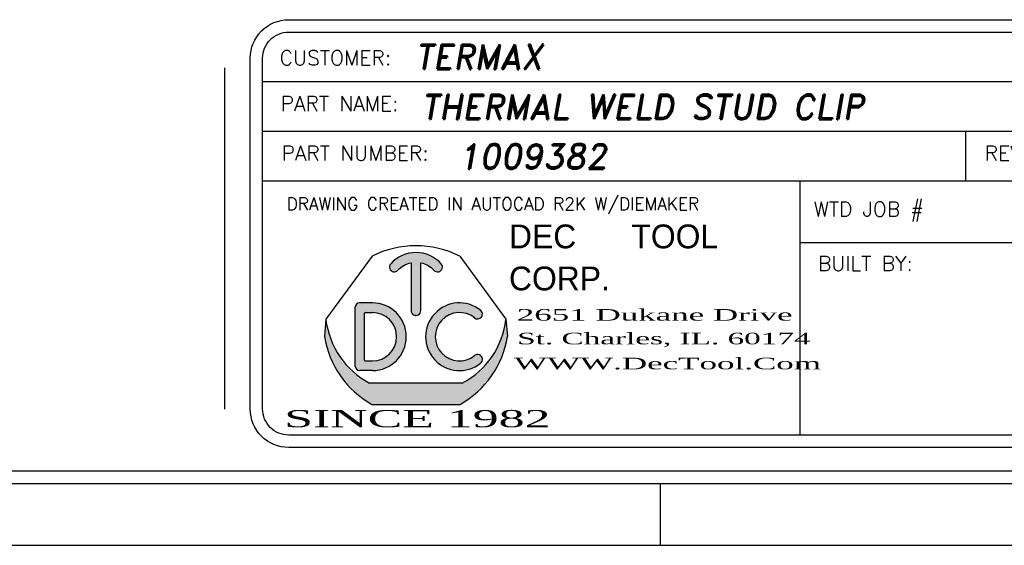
# Model space of a CAD drawing. Header units: inches. Extents: x 1802 to 2468, y -253 to -72.
# Tile 259 of 570: x 2058.36 to 2062.34, y -157.65 to -155.53. Entities that reach past the tile are written whole.
import ezdxf
from ezdxf.enums import TextEntityAlignment as Align

# ---------------------------------------------------------------- set-up
doc = ezdxf.new("R2010")
doc.units = ezdxf.units.IN
doc.header["$LTSCALE"] = 0.5
doc.header["$MEASUREMENT"] = 0
doc.layers.add('SID-M-D', color=42, linetype='Continuous')
doc.layers.add('SID-M-S', color=105, linetype='Continuous')
doc.styles.add('DARREN', font='dutchi.ttf')
doc.styles.add('PTI', font='romand.shx', dxfattribs={"oblique": 10})
doc.styles.add('R', font='ROMAND.SHX')
doc.styles.add('ROMANS', font='ROMANS.shx', dxfattribs={"height": 0.125})
doc.styles.add('TITTLE', font='vinet.ttf')

# ---------------------------------------------------------------- blocks, each defined once
blk = doc.blocks.new('*U9')
at = {"layer": 'SID-M-S'}
for p, q in [((-34.00000000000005, -0.2500000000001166), (-1.13242748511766e-14, -0.2499999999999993)), ((-34.00000000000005, -0.3000000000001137), (-1.13242748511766e-14, -0.3)), ((-4.999999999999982, -0.300000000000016), (-4.999999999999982, -0.5500000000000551)), ((-34.00000000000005, -0.550000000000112), (2.886579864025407e-15, -0.55))]:
    blk.add_line(p, q, dxfattribs=at)
blk = doc.blocks.new('JM_TITTLE_BOX_SID')
at = {"layer": 'SID-M-S'}
h = blk.add_hatch(color=5, dxfattribs=at)
edge = h.paths.add_edge_path()
edge.add_arc((-5.986244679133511, 0.4950859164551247), 0.09767006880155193, 101.536958, 138.1897)
edge.add_arc((-6.073603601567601, 0.5732219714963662), 0.01953401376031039, 138.1897, 318.1897, ccw=False)
edge.add_arc((-5.986244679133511, 0.4950859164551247), 0.1367380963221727, 41.810299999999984, 138.1897, ccw=False)
edge.add_arc((-5.898875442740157, 0.5732104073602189), 0.01953401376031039, -138.1439400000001, 41.85608500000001, ccw=False)
edge.add_arc((-5.986244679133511, 0.4950859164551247), 0.09767006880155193, 41.791991, 78.46304)
edge.add_line((-5.966710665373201, 0.5907825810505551), (-5.966710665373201, 0.3974164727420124))
edge.add_arc((-5.986244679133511, 0.3974139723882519), 0.01953401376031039, -180.0073369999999, 0.0073369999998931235, ccw=False)
edge.add_line((-6.005778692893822, 0.3974164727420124), (-6.005778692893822, 0.5907825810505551))
h = blk.add_hatch(color=5, dxfattribs=at)
h.paths.add_polyline_path([(-6.162050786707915, 0.4286702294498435), (-6.212839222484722, 0.4286702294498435, 0.4142135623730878), (-6.232373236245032, 0.4091362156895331), (-6.232373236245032, 0.1747280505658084, 0.4142135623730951), (-6.212839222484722, 0.155194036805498), (-6.162050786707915, 0.155194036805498, 1)])
h.paths.add_polyline_path([(-6.162050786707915, 0.1942620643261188), (-6.190179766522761, 0.1942620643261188, -0.4142135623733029), (-6.193305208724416, 0.1973875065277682), (-6.193305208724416, 0.3864767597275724, -0.4142135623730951), (-6.190179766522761, 0.3896022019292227), (-6.162050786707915, 0.3896022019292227, -1)], flags=16)
for color, points in [(5, [(-5.725074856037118, 0.3987513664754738, 2.079481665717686), (-5.725054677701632, 0.1851290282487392, 0.9974867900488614), (-5.749474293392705, 0.2156248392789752, -2.078486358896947), (-5.749497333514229, 0.3682578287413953, 0.9974776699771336)]), (44, [(-5.616542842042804, 0.293125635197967), (-5.622835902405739, 0.3623491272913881), (-5.622835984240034, 0.3623492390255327, -0.2467035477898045), (-5.799307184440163, 0.1044056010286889), (-6.173182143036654, 0.1044056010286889, -0.2467035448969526), (-6.349653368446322, 0.3623492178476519), (-6.349653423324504, 0.3623491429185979), (-6.355946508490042, 0.2931255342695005, 0.2250527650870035), (-6.164615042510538, 0.01845576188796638), (-5.807874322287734, 0.01845577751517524, 0.2250528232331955)])]:
    blk.add_hatch(color=color, dxfattribs=at).paths.add_polyline_path(points)
for p, q in [((-3.421997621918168, 1.32165344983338), (-3.421997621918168, 1.52165144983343)), ((-6.604933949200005, 1.32165344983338), (0.1049989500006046, 1.32165344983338)), ((-1.409017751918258, 0.9216574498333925), (-1.409017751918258, 1.32165344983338)), ((-6.604933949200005, 1.121655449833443), (0.1049989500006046, 1.121655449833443)), ((-3.766880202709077, 0.9216574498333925), (-3.766880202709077, 1.121655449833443)), ((-2.922002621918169, 0.6716599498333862), (-2.922002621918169, 1.121655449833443)), ((-6.604933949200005, 0.9216574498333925), (0.1049989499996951, 0.9216574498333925)), ((-4.43498749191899, -0.1049989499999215), (-4.43498749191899, 0.9216574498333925)), ((-2.922002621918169, 0.6716599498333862), (-2.922002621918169, 0.9216574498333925)), ((-1.409017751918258, 0.6716599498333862), (-1.409017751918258, 0.9216574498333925)), ((-4.43498749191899, 0.6716599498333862), (0.1049989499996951, 0.6716599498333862)), ((-6.232373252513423, 0.4091362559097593), (-6.232373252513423, 0.1747280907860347)), ((-6.162050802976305, 0.4286702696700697), (-6.212839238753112, 0.4286702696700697)), ((-6.349653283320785, 0.3623490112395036), (-6.355946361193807, 0.2931254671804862)), ((-6.193305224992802, 0.1973875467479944), (-6.193305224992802, 0.3864767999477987)), ((-6.190179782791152, 0.3896022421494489), (-6.162050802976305, 0.3896022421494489)), ((-5.622835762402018, 0.3623490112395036), (-5.616542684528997, 0.2931254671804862)), ((-6.190179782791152, 0.1942621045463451), (-6.162050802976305, 0.1942621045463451)), ((-6.162050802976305, 0.1551940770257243), (-6.212839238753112, 0.1551940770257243)), ((-5.799306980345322, 0.1044056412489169), (-6.17318206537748, 0.1044056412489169))]:
    blk.add_line(p, q, dxfattribs=at)
at = {"layer": 'SID-M-S', "color": 44}
for p, q in [((-6.163350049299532, 0.6167221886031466), (-6.349653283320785, 0.3623490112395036)), ((-5.809139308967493, 0.6167221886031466), (-5.622835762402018, 0.3623490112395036))]:
    blk.add_line(p, q, dxfattribs=at)
at = {"layer": 'SID-M-S', "linetype": 'Continuous'}
blk.add_line((-6.164614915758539, 0.01845566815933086), (-5.807874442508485, 0.01845566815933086), dxfattribs=at)
at = {"layer": 'SID-M-S'}
for points in [[(1.261213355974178e-13, -0.1549984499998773), (-6.499934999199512, -0.1549984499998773, -0.414213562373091), (-6.654933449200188, 1.163513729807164e-13), (-6.654933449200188, 1.416652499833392, -0.4142135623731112), (-6.499934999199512, 1.571650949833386), (1.261213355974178e-13, 1.571650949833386, -0.4142135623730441), (0.1549984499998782, 1.416652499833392), (0.1549984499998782, 1.163513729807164e-13, -0.4142135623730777)], [(1.261213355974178e-13, -0.1049989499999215), (-6.499934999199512, -0.1049989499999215, -0.4142135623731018), (-6.604933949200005, 1.163513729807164e-13), (-6.604933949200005, 1.416652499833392, -0.4142135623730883), (-6.499934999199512, 1.52165144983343), (1.261213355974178e-13, 1.52165144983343, -0.414213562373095), (0.1049989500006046, 1.416652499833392), (0.1049989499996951, 1.163513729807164e-13, -0.414213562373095)]]:
    blk.add_lwpolyline(points, format="xyb", close=True, dxfattribs=at)
for points in [[(-5.913425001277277, 0.5601760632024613, 1), (-5.884326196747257, 0.5862444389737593, 0.4472140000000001), (-6.088163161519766, 0.5862444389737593)], [(-6.059043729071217, 0.5601991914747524, -0.161305), (-6.005778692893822, 0.5907825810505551), (-6.005778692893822, 0.3974164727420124, 1.000128), (-5.966710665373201, 0.3974164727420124), (-5.966710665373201, 0.5907825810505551, -0.161387), (-5.913425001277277, 0.5601760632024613)]]:
    blk.add_lwpolyline(points, format="xyb", dxfattribs=at)
at = {"layer": 'SID-M-S', "color": 44}
blk.add_arc((-5.986244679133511, 0.2684913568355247), 0.3906802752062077, 63.04274999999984, 116.9573, dxfattribs=at)
at = {"layer": 'SID-M-S'}
for centre, radius, start, end in [((-6.073603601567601, 0.5732219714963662), 0.01953401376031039, 138.1896999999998, 318.1897), ((-6.212839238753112, 0.4091362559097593), 0.01953401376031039, 90.00001999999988, 180), ((-6.162050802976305, 0.291932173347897), 0.1367380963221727, 270, 90), ((-5.810438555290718, 0.291932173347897), 0.1367380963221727, 51.37019699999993, 308.6138100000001), ((-5.737324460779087, 0.3835354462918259), 0.01953401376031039, 231.3559519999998, 51.16382900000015), ((-6.015936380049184, 0.4013226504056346), 0.3359850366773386, 186.6612, 242.0944999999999), ((-6.190179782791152, 0.3864767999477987), 0.003125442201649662, 90, 180), ((-6.162050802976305, 0.291932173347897), 0.09767006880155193, 270, 90), ((-5.810438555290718, 0.291932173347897), 0.09767006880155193, 51.39486399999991, 308.5955999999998), ((-5.95655297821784, 0.4013226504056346), 0.3359850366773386, 297.9055, 353.3388), ((-5.970617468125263, 0.3575664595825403), 0.3906802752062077, 189.494, 240.2271), ((-6.00187189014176, 0.3575664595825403), 0.3906802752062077, 299.7728999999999, 350.506), ((-5.737302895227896, 0.2003460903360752), 0.01953401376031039, 308.387747, 128.676102), ((-6.212839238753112, 0.1747280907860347), 0.01953401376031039, 180, 270), ((-6.190179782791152, 0.1973875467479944), 0.003125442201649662, 180, 270)]:
    blk.add_arc(centre, radius, start, end, dxfattribs=at)
blk.add_point((-5.986244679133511, 0.3778818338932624), dxfattribs=at)
at = {"layer": 'SID-M-D'}
for s, height, style, p in [('CUSTOMER:', 0.0599994, 'ROMANS', (-6.536056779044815, 1.387915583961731)), ('THIS SHEET CONTAINS:', 0.0599994, 'ROMANS', (-3.346844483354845, 1.398983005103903)), ('PART NAME:', 0.0599994, 'ROMANS', (-6.532393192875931, 1.203028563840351)), ('DATE:', 0.0599994, 'ROMANS', (-1.336888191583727, 1.184117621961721)), ('PART NUMBER:', 0.0599994, 'ROMANS', (-6.528821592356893, 1.003030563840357)), ('REV:', 0.0599994, 'ROMANS', (-3.690767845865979, 1.003030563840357)), ('SCALE:', 0.0599994, 'ROMANS', (-2.862737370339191, 0.9841196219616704)), ('DWG NO', 0.0599994, 'ROMANS', (-1.336888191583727, 0.9841196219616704)), ('OF', 0.0599994, 'ROMANS', (-0.6304765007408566, 0.9841196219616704)), ('DRAWING CREATED IN AUTOCAD R2K W/DIEMAKER', 0.04999949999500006, 'R', (-6.508079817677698, 0.8033374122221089)), ('WTD JOB #', 0.0599994, 'ROMANS', (-4.381535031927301, 0.7766631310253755)), ('TOOL #', 0.0599994, 'ROMANS', (-2.868550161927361, 0.7766631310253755)), ('JOB #', 0.0599994, 'ROMANS', (-1.35556529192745, 0.7766631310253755)), ('BUILT BY:', 0.0599994, 'ROMANS', (-4.363988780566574, 0.5573605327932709))]:
    blk.add_text(s, height=height, dxfattribs=dict(at, style=style)).set_placement(p)
at = {"layer": 'SID-M-D', "style": 'PTI', "oblique": 10}
for tag, p in [('CUSTOMER', (-5.990553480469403, 1.371591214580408)), ('DIEDATAINFO', (-2.18746001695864, 1.371591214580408)), ('PARTDESCRIPTION', (-5.966376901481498, 1.169693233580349)), ('00-00-00', (-1.009105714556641, 1.167793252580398)), ('PARTNUMBER', (-5.81595049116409, 0.9696952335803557)), ('REV', (-3.360356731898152, 0.9696952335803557)), ('SCALE', (-2.520436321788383, 0.9677952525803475)), ('SH', (-0.8571950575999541, 0.9677952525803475)), ('SHX', (-0.4057438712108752, 0.9677952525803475)), ('WTD', (-3.839149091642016, 0.7480887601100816)), ('TOOL', (-2.472915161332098, 0.7480887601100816)), ('JOB', (-0.9225366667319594, 0.7480887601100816))]:
    blk.add_attdef(tag, p, '', height=0.09999900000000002, dxfattribs=at)
blk.add_attdef('BUILT', text='', height=0.2499630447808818, dxfattribs=at).set_placement((-2.336101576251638, 0.2076912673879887), align=Align.CENTER)
at = {"layer": 'SID-M-S', "color": 44, "style": 'TITTLE'}
for s, p in [('DEC', (-5.610695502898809, 0.6488078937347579)), ('TOOL', (-5.116590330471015, 0.6488078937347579)), ('CORP.', (-5.610695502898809, 0.4791041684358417))]:
    blk.add_text(s, height=0.09613037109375, dxfattribs=at).set_placement(p)
at = {"layer": 'SID-M-S', "color": 44, "style": 'DARREN'}
for s, height, width, p in [('2651 Dukane Drive', 0.04671936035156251, 2, (-5.579307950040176, 0.356817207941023)), ('St. Charles, IL. 60174', 0.04671936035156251, 1.9, (-5.577648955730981, 0.2612505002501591)), ('WWW.DecTool.Com', 0.04671936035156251, 2, (-5.590066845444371, 0.1603595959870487)), ('SINCE 1982', 0.06921386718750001, 2, (-6.517871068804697, -0.07335393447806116))]:
    blk.add_text(s, height=height, dxfattribs=dict(at, width=width)).set_placement(p)

msp = doc.modelspace()

# ---------------------------------------------------------------- linework, layer by layer
at = {"layer": 'SID-M-S'}
msp.add_line((2059.190596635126, -157.0968488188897), (2059.190596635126, -155.7201821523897), dxfattribs=at)

# ---------------------------------------------------------------- block references
at = {"layer": 'SID-M-D'}
msp.add_blockref('*U9', (2065.947557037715, -157.09684881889), dxfattribs=at)
at = {"layer": 'SID-M-S'}
msp.add_blockref('JM_TITTLE_BOX_SID', (2065.947557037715, -157.0968488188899), dxfattribs=at).add_auto_attribs({'CUSTOMER': 'TERMAX', 'PARTDESCRIPTION': 'THERMAL WELD STUD CLIP', '00-00-00': '1-18-25', 'PARTNUMBER': '1009382', 'SCALE': '1:1', 'TOOL': 'PP 098', 'JOB': '23743', 'DIEDATAINFO': 'SIDE ELEVATION VIEW'})

doc.saveas('drawing.dxf')
